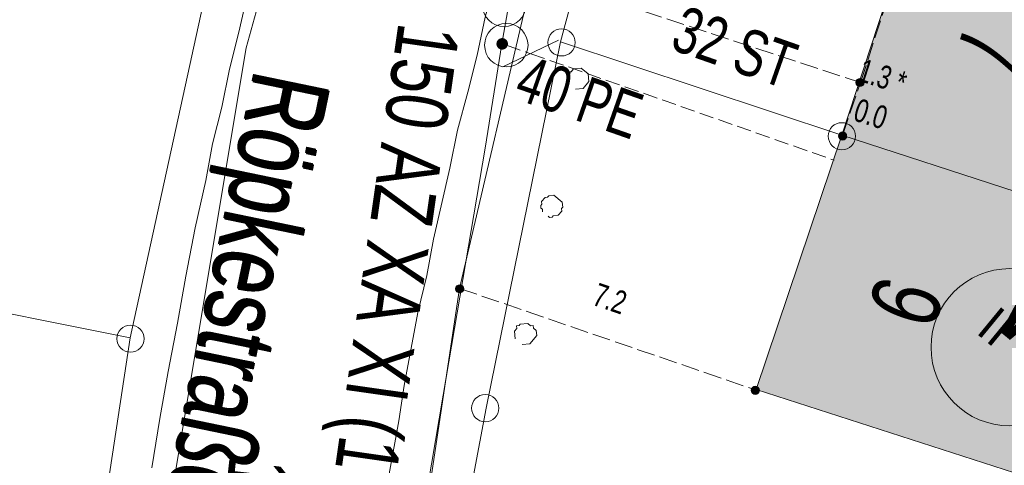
# Model space of a CAD drawing. Header units: metres. Extents: x -740 to 758, y -633 to 854.
# Tile 597 of 656: x 292 to 315, y -346 to -335. Entities that reach past the tile are written whole.
import ezdxf

# ---------------------------------------------------------------- set-up
doc = ezdxf.new("R2010")
doc.units = ezdxf.units.M
doc.header["$MEASUREMENT"] = 0
doc.linetypes.add('333_125', pattern=[0.4576, 0.3328, -0.1248])
doc.linetypes.add('416_125', pattern=[0.5408, 0.416, -0.1248])
for name, color, linetype in [('Gas.LOVION', 7, 'Continuous'), ('Gis.LOVION', 7, 'Continuous'), ('Grundkarte.LOVION', 7, 'Continuous'), ('Grundkarte_Text.LOVION', 7, 'Continuous'), ('Strom.LOVION', 7, 'Continuous'), ('StromBemass.LOVION', 7, 'Continuous'), ('Wasser.LOVION', 7, 'Continuous')]:
    doc.layers.add(name, color=color, linetype=linetype)
doc.styles.add('ERSTELLTER_STIL_1', font='arial.ttf')

msp = doc.modelspace()

# ---------------------------------------------------------------- hatches: boundary and pattern name
at = {"layer": 'Grundkarte.LOVION', "linetype": 'Continuous', "lineweight": 18}
for points in [[(311.052, -338.123), (319.081, -340.737), (320.976, -335.025), (312.921, -332.443), (312.582, -333.51), (312.237, -334.519)], [(311.052, -338.123), (309.084, -343.99), (317.172, -346.598), (319.081, -340.737)]]:
    msp.add_hatch(color=9, dxfattribs=at).paths.add_polyline_path(points)
at = {"layer": 'StromBemass.LOVION', "linetype": 'Continuous', "lineweight": 13}
for points in [[(311.545, -336.973), (311.552, -336.963), (311.557, -336.952), (311.562, -336.941), (311.565, -336.93), (311.566, -336.918), (311.566, -336.906), (311.565, -336.894), (311.562, -336.882), (311.557, -336.871), (311.551, -336.86), (311.544, -336.851), (311.536, -336.842), (311.527, -336.834), (311.517, -336.828), (311.506, -336.823), (311.494, -336.819), (311.482, -336.817), (311.47, -336.816), (311.458, -336.817), (311.447, -336.819), (311.435, -336.823), (311.424, -336.828), (311.414, -336.835), (311.405, -336.842), (311.397, -336.851), (311.39, -336.861), (311.384, -336.871), (311.38, -336.883), (311.377, -336.894), (311.375, -336.906), (311.375, -336.918), (311.377, -336.93), (311.38, -336.942), (311.384, -336.953), (311.39, -336.964), (311.397, -336.973), (311.405, -336.982), (311.415, -336.99), (311.425, -336.996), (311.436, -337.001), (311.447, -337.005), (311.459, -337.007), (311.471, -337.008), (311.483, -337.007), (311.495, -337.005), (311.506, -337.001), (311.517, -336.996), (311.527, -336.989), (311.536, -336.982)], [(311.143, -338.204), (311.15, -338.195), (311.155, -338.185), (311.16, -338.174), (311.162, -338.162), (311.164, -338.151), (311.164, -338.139), (311.162, -338.127), (311.159, -338.116), (311.155, -338.105), (311.149, -338.095), (311.142, -338.085), (311.134, -338.077), (311.125, -338.069), (311.115, -338.063), (311.105, -338.058), (311.093, -338.054), (311.082, -338.052), (311.07, -338.052), (311.059, -338.052), (311.047, -338.055), (311.036, -338.058), (311.025, -338.063), (311.015, -338.07), (311.006, -338.077), (310.998, -338.086), (310.991, -338.095), (310.986, -338.106), (310.982, -338.116), (310.979, -338.128), (310.977, -338.139), (310.977, -338.151), (310.979, -338.163), (310.982, -338.174), (310.986, -338.185), (310.992, -338.195), (310.999, -338.205), (311.007, -338.213), (311.016, -338.221), (311.026, -338.227), (311.036, -338.232), (311.048, -338.236), (311.059, -338.238), (311.071, -338.238), (311.083, -338.238), (311.094, -338.235), (311.105, -338.232), (311.116, -338.227), (311.126, -338.22), (311.135, -338.213)], [(302.323, -341.726), (302.33, -341.717), (302.336, -341.706), (302.34, -341.696), (302.343, -341.684), (302.345, -341.672), (302.345, -341.661), (302.343, -341.649), (302.34, -341.638), (302.336, -341.627), (302.33, -341.616), (302.323, -341.607), (302.315, -341.598), (302.306, -341.591), (302.296, -341.584), (302.285, -341.579), (302.274, -341.576), (302.262, -341.574), (302.251, -341.573), (302.239, -341.574), (302.227, -341.576), (302.216, -341.58), (302.205, -341.585), (302.196, -341.591), (302.187, -341.599), (302.178, -341.607), (302.172, -341.617), (302.166, -341.627), (302.162, -341.638), (302.159, -341.65), (302.157, -341.661), (302.157, -341.673), (302.159, -341.685), (302.162, -341.696), (302.166, -341.707), (302.172, -341.717), (302.179, -341.727), (302.187, -341.735), (302.196, -341.743), (302.206, -341.749), (302.217, -341.754), (302.228, -341.758), (302.239, -341.76), (302.251, -341.761), (302.263, -341.76), (302.275, -341.758), (302.286, -341.754), (302.296, -341.749), (302.306, -341.743), (302.315, -341.735)], [(309.132, -344.066), (309.139, -344.056), (309.145, -344.046), (309.149, -344.035), (309.152, -344.023), (309.154, -344.012), (309.154, -344), (309.152, -343.988), (309.149, -343.977), (309.145, -343.966), (309.139, -343.955), (309.132, -343.946), (309.124, -343.937), (309.115, -343.93), (309.105, -343.923), (309.094, -343.918), (309.083, -343.915), (309.071, -343.912), (309.059, -343.912), (309.048, -343.913), (309.036, -343.915), (309.025, -343.918), (309.014, -343.924), (309.004, -343.93), (308.995, -343.937), (308.987, -343.946), (308.98, -343.956), (308.974, -343.966), (308.97, -343.977), (308.967, -343.989), (308.966, -344), (308.966, -344.012), (308.967, -344.024), (308.97, -344.035), (308.975, -344.046), (308.98, -344.057), (308.987, -344.066), (308.995, -344.075), (309.004, -344.082), (309.014, -344.089), (309.025, -344.094), (309.036, -344.097), (309.048, -344.099), (309.06, -344.1), (309.072, -344.099), (309.083, -344.097), (309.095, -344.093), (309.105, -344.088), (309.115, -344.082), (309.124, -344.074)]]:
    msp.add_hatch(color=7, dxfattribs=at).paths.add_polyline_path(points)
at = {"layer": 'Wasser.LOVION', "linetype": 'Continuous', "lineweight": 13}
for points in [[(303.333, -336.106), (303.343, -336.092), (303.351, -336.078), (303.357, -336.062), (303.361, -336.046), (303.363, -336.03), (303.363, -336.013), (303.361, -335.997), (303.357, -335.98), (303.351, -335.965), (303.343, -335.95), (303.333, -335.937), (303.321, -335.925), (303.308, -335.914), (303.294, -335.906), (303.279, -335.899), (303.264, -335.893), (303.247, -335.89), (303.231, -335.889), (303.214, -335.89), (303.198, -335.894), (303.182, -335.899), (303.167, -335.906), (303.153, -335.915), (303.14, -335.926), (303.129, -335.938), (303.119, -335.951), (303.111, -335.966), (303.105, -335.981), (303.101, -335.997), (303.099, -336.014), (303.099, -336.03), (303.101, -336.047), (303.105, -336.063), (303.111, -336.078), (303.12, -336.093), (303.129, -336.106), (303.141, -336.119), (303.154, -336.129), (303.168, -336.138), (303.183, -336.145), (303.199, -336.15), (303.215, -336.153), (303.231, -336.154), (303.248, -336.153), (303.264, -336.15), (303.28, -336.145), (303.295, -336.138), (303.309, -336.129), (303.322, -336.118)], [(303.333, -336.106), (303.343, -336.092), (303.351, -336.078), (303.357, -336.062), (303.361, -336.046), (303.363, -336.03), (303.363, -336.013), (303.361, -335.997), (303.357, -335.98), (303.351, -335.965), (303.343, -335.95), (303.333, -335.937), (303.321, -335.925), (303.308, -335.914), (303.294, -335.906), (303.279, -335.899), (303.264, -335.893), (303.247, -335.89), (303.231, -335.889), (303.214, -335.89), (303.198, -335.894), (303.182, -335.899), (303.167, -335.906), (303.153, -335.915), (303.14, -335.926), (303.129, -335.938), (303.119, -335.951), (303.111, -335.966), (303.105, -335.981), (303.101, -335.997), (303.099, -336.014), (303.099, -336.03), (303.101, -336.047), (303.105, -336.063), (303.111, -336.078), (303.12, -336.093), (303.129, -336.106), (303.141, -336.119), (303.154, -336.129), (303.168, -336.138), (303.183, -336.145), (303.199, -336.15), (303.215, -336.153), (303.231, -336.154), (303.248, -336.153), (303.264, -336.15), (303.28, -336.145), (303.295, -336.138), (303.309, -336.129), (303.322, -336.118)], [(311.001, -338.35), (310.744, -339.054), (311.11, -339.166), (311.353, -338.478)]]:
    msp.add_hatch(color=7, dxfattribs=at).paths.add_polyline_path(points)

# ---------------------------------------------------------------- linework, layer by layer
at = {"layer": 'Gas.LOVION', "color": 5, "linetype": 'Continuous', "lineweight": 18}
msp.add_lwpolyline([(357.029, -314.874), (356.45, -314.695), (349.305, -312.349), (338.076, -308.747), (326.954, -305.18), (322.99, -304.237), (322.249, -304.059), (321.704, -303.934), (321.555, -303.919), (321.444, -303.989), (321.083, -304.232), (318.58, -305.836), (318.482, -305.89), (318.362, -305.872), (317.89, -305.726), (313.635, -304.383), (310.841, -303.46), (307.448, -302.314), (303.6, -314.497), (300.364, -325.084), (298.828, -330.688), (297.945, -333.892), (297.334, -336.11), (295.369, -347.902)], dxfattribs=at)
at = {"layer": 'Grundkarte.LOVION', "color": 8, "linetype": 'Continuous', "lineweight": 18}
for points in [[(308.963, -320.682), (307.816, -324.371), (306.114, -330.241), (304.577, -335.978), (302.861, -344.421), (302.259, -347.642)], [(308.963, -320.682), (307.816, -324.371), (306.114, -330.241), (304.577, -335.978), (302.861, -344.421), (302.259, -347.642)], [(300.387, -347.234), (300.849, -344.707), (300.977, -343.896), (301.285, -342.211), (301.497, -341.362), (301.652, -340.52), (302.024, -338.887), (302.204, -338.013), (302.443, -337.132), (302.656, -336.284), (302.837, -335.409), (303.076, -334.528), (303.288, -333.68), (303.527, -332.8), (303.74, -331.951), (303.979, -331.071), (304.191, -330.222), (304.463, -329.368), (304.888, -327.672), (305.133, -326.85), (305.345, -326.001), (305.835, -324.357), (306.047, -323.509), (306.782, -321.043)], [(293.154, -352.759), (294.663, -342.799), (296.765, -333.165), (298.291, -327.312), (300.052, -321.435)], [(293.154, -352.759), (294.663, -342.799), (296.765, -333.165), (298.291, -327.312), (300.052, -321.435)], [(295.162, -345.795), (295.346, -344.653), (295.536, -343.571), (295.752, -342.456), (295.942, -341.374), (296.158, -340.259), (296.406, -339.171), (296.561, -338.328), (296.773, -337.48), (296.954, -336.605), (297.166, -335.756), (297.352, -334.94), (298.415, -330.699), (298.66, -329.877), (298.873, -329.028), (299.257, -327.513), (299.481, -326.782), (299.673, -326.024), (299.923, -325.261), (300.115, -324.503), (300.339, -323.772), (300.531, -323.014), (300.979, -321.552)]]:
    msp.add_lwpolyline(points, dxfattribs=at)
at = {"layer": 'Grundkarte.LOVION', "color": 253, "linetype": 'Continuous', "lineweight": 18}
for points in [[(302.259, -347.642), (302.861, -344.421), (304.577, -335.978), (306.114, -330.241), (307.816, -324.371), (308.963, -320.682)], [(300.052, -321.435), (298.291, -327.312), (296.765, -333.165), (294.663, -342.799), (293.154, -352.759)]]:
    msp.add_lwpolyline(points, dxfattribs=at)
at = {"layer": 'Grundkarte.LOVION', "color": 8, "linetype": 'Continuous', "lineweight": 18}
for points in [[(268.83, -324.045), (283.574, -328.839), (284.855, -329.246), (292.825, -331.866), (296.765, -333.165), (294.663, -342.799), (289.9, -341.846), (289.361, -341.781), (284.929, -340.884), (283.905, -340.688), (280.257, -339.952), (279.595, -339.839), (268.326, -337.63), (268.647, -328.525)], [(306.114, -330.241), (312.921, -332.443), (320.976, -335.025), (322.198, -335.437), (335.718, -339.494), (334.256, -345.401), (320.336, -341.176), (319.081, -340.737), (311.052, -338.123), (304.577, -335.978)], [(311.052, -338.123), (312.237, -334.519), (312.582, -333.51), (312.921, -332.443), (320.976, -335.025), (319.081, -340.737)], [(311.052, -338.123), (319.081, -340.737), (320.336, -341.176), (334.256, -345.401), (333.146, -349.765), (332.985, -351.141), (332.811, -352.99), (319.01, -350.586), (313.415, -349.596), (302.259, -347.642), (302.861, -344.421), (304.577, -335.978)], [(267.917, -350.379), (268.113, -343.917), (268.326, -337.63), (279.595, -339.839), (280.257, -339.952), (283.905, -340.688), (284.929, -340.884), (289.361, -341.781), (289.9, -341.846), (294.663, -342.799), (293.154, -352.759), (288.325, -352.345), (279.845, -351.46), (278.619, -351.313)], [(311.052, -338.123), (319.081, -340.737), (317.172, -346.598), (309.084, -343.99)]]:
    msp.add_lwpolyline(points, close=True, dxfattribs=at)
at = {"layer": 'Grundkarte.LOVION', "color": 3, "linetype": 'Continuous', "lineweight": 18}
for points in [[(304.759, -336.935), (304.742, -336.76), (304.795, -336.695), (304.763, -336.669), (304.821, -336.663), (304.874, -336.599), (305.05, -336.582), (305.21, -336.714), (305.228, -336.889), (305.095, -337.05), (304.92, -337.067)], [(304.161, -339.89), (304.156, -339.832), (304.123, -339.805), (304.118, -339.747), (304.144, -339.715), (304.138, -339.656), (304.218, -339.56), (304.276, -339.554), (304.303, -339.522), (304.42, -339.51), (304.613, -339.669), (304.624, -339.786), (304.598, -339.818), (304.603, -339.877), (304.524, -339.973), (304.407, -339.984), (304.381, -340.017), (304.322, -340.022), (304.29, -339.996)], [(303.531, -342.819), (303.514, -342.643), (303.567, -342.579), (303.561, -342.52), (303.62, -342.514), (303.646, -342.482), (303.822, -342.465), (303.886, -342.518), (303.945, -342.512), (303.951, -342.571), (304.015, -342.624), (304.026, -342.741), (303.868, -342.934), (303.692, -342.951)]]:
    msp.add_lwpolyline(points, dxfattribs=at)
at = {"layer": 'Grundkarte.LOVION', "color": 9, "linetype": 'Continuous', "lineweight": 18}
for centre, radius in [((304.598, -335.989), 0.312), ((311.054, -338.151), 0.313), ((294.671, -342.816), 0.313), ((302.842, -344.417), 0.314)]:
    msp.add_circle(centre, radius, dxfattribs=at)
at = {"layer": 'Strom.LOVION', "color": 150, "linetype": 'Continuous', "lineweight": 18}
msp.add_lwpolyline([(299.647, -368.085), (299.81, -366.576), (299.864, -365.167), (300.447, -360.396), (300.548, -352.967), (302.251, -341.658), (303.917, -334.52), (304.383, -332.48), (304.911, -330.329), (308.569, -318.016), (309.056, -316.801), (310.499, -312.36), (311.318, -310.61), (312.196, -309.312), (312.619, -308.798), (313.181, -308.507), (314.296, -308.265), (314.693, -307.191), (303.738, -303.519), (299.828, -302.216), (298.022, -307.329)], dxfattribs=at)
at = {"layer": 'StromBemass.LOVION', "color": 7, "linetype": '416_125', "lineweight": 13}
for points in [[(311.068, -338.136), (311.481, -336.914), (312.937, -332.456)], [(303.938, -334.429), (311.481, -336.914)], [(302.251, -341.658), (309.055, -343.993)]]:
    msp.add_lwpolyline(points, dxfattribs=at)
at = {"layer": 'StromBemass.LOVION', "color": 7, "linetype": 'Continuous', "lineweight": 13}
for centre, radius in [((311.471, -336.912), 0.0957), ((311.071, -338.145), 0.0934), ((302.251, -341.667), 0.0938), ((309.06, -344.006), 0.0942)]:
    msp.add_circle(centre, radius, dxfattribs=at)
at = {"layer": 'Wasser.LOVION', "color": 150, "linetype": 'Continuous', "lineweight": 18}
msp.add_lwpolyline([(312.161, -305.784), (312.029, -306.24), (311.759, -307.257), (310.084, -311.292), (308.931, -314.759), (308.4, -317.043), (308.272, -317.395), (308.053, -318.023), (307.878, -318.498), (307.384, -319.95), (306.689, -322.368), (305.061, -328.083), (304.774, -328.924), (304.515, -329.6), (304.346, -330.592), (304.023, -332.13), (303.93, -332.539), (303.373, -335.15), (303.222, -336.022), (302.836, -338.424), (301.87, -344.119), (300.887, -349.934)], dxfattribs=at)
at = {"layer": 'Wasser.LOVION', "color": 150, "linetype": '333_125', "lineweight": 18}
msp.add_lwpolyline([(303.222, -336.022), (303.328, -336.055), (303.894, -336.251), (310.873, -338.702)], dxfattribs=at)
at = {"layer": 'Wasser.LOVION', "color": 7, "linetype": 'Continuous', "lineweight": 13}
msp.add_lwpolyline([(303.244, -336.551), (304.529, -335.938)], dxfattribs=at)
for centre, radius in [((303.274, -335.125), 0.501), ((303.326, -336.053), 0.5)]:
    msp.add_circle(centre, radius, dxfattribs=at)
at = {"layer": 'Wasser.LOVION', "color": 94, "linetype": 'Continuous', "lineweight": 18}
msp.add_circle((314.92, -343.013), 1.812, dxfattribs=at)

# ---------------------------------------------------------------- texts
at = {"layer": 'Gas.LOVION', "color": 5, "linetype": 'Continuous', "lineweight": 18, "insert": (296.535, -345.445), "char_height": 1.42278, "attachment_point": 7, "rotation": 263.4853, "style": 'ERSTELLTER_STIL_1'}
msp.add_mtext('{\\A1;\\W0.72102x;100 ND ST KA (1984)}', dxfattribs=at)
at = {"layer": 'Gis.LOVION', "color": 44, "linetype": 'Continuous', "lineweight": 18, "char_height": 1.77846, "attachment_point": 7, "rotation": 258.3195, "style": 'ERSTELLTER_STIL_1'}
for insert in [(296.997, -336.463), (297.021, -336.494)]:
    msp.add_mtext('{\\A1;\\W0.71561x;Röpkestraße}', dxfattribs=dict(at, insert=insert))
at = {"layer": 'Grundkarte_Text.LOVION', "color": 8, "linetype": 'Continuous', "lineweight": 18, "attachment_point": 7, "style": 'ERSTELLTER_STIL_1'}
for s, insert, char_height, rotation in [('{\\A1;\\W0.71558x;7}', (313.909, -335.503), 1.60086, 251.7589), ('{\\A1;\\W0.71559x;9}', (311.894, -341.278), 1.60081, 251.0875)]:
    msp.add_mtext(s, dxfattribs=dict(at, insert=insert, char_height=char_height, rotation=rotation))
at = {"layer": 'Grundkarte_Text.LOVION', "color": 7, "linetype": 'Continuous', "lineweight": 13, "insert": (314.119, -342.676), "char_height": 0.83074, "attachment_point": 7, "rotation": 320.5848, "style": 'ERSTELLTER_STIL_1'}
msp.add_mtext('{\\A1;\\W0.89449x;II}', dxfattribs=at)
at = {"layer": 'StromBemass.LOVION', "color": 7, "linetype": 'Continuous', "lineweight": 13, "char_height": 0.53355, "attachment_point": 7, "style": 'ERSTELLTER_STIL_1'}
for s, insert, rotation in [('{\\A1;\\W0.71552x;1.3 *}', (311.387, -336.867), 342.2498), ('{\\A1;\\W0.71559x;0.0}', (311.284, -337.782), 342.2436), ('{\\A1;\\W0.71557x;7.2}', (305.277, -342.026), 341.244)]:
    msp.add_mtext(s, dxfattribs=dict(at, insert=insert, rotation=rotation))
at = {"layer": 'Wasser.LOVION', "color": 150, "linetype": 'Continuous', "lineweight": 18, "attachment_point": 7, "style": 'ERSTELLTER_STIL_1'}
for s, insert, char_height, rotation in [('{\\A1;\\W0.71557x;32 ST}', (307.062, -336.144), 1.06709, 340.7057), ('{\\A1;\\W0.72425x;150 AZ XA XI (1958)}', (300.424, -335.437), 1.42279, 261.8971), ('{\\A1;\\W0.71556x;40 PE}', (303.46, -337.284), 1.0671, 340.6668)]:
    msp.add_mtext(s, dxfattribs=dict(at, insert=insert, char_height=char_height, rotation=rotation))
at = {"layer": 'Wasser.LOVION', "color": 94, "linetype": 'Continuous', "lineweight": 18, "insert": (314.313, -342.342), "char_height": 2.48985, "attachment_point": 7, "rotation": 320.5841, "style": 'ERSTELLTER_STIL_1'}
msp.add_mtext('{\\A1;\\W0.71561x;W}', dxfattribs=at)

doc.saveas('drawing.dxf')
